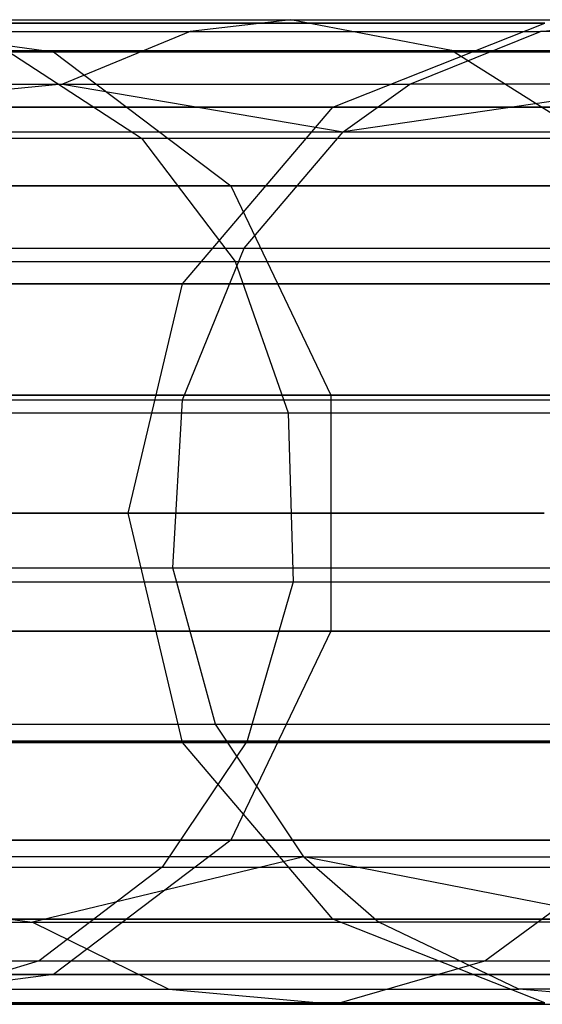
# Model space of a CAD drawing. Extents: x 0.3 to 7.1, y -3.38 to 3.38.
# Tile 349 of 394: x 6.76 to 6.87, y -0.1 to 0.1. Entities that reach past the tile are written whole.
import ezdxf

# ---------------------------------------------------------------- set-up
doc = ezdxf.new("R2010")
doc.units = 0
doc.header["$LTSCALE"] = 2.54
doc.layers.get('0').update_dxf_attribs({"linetype": 'CONTINUOUS'})

# ---------------------------------------------------------------- blocks, each defined once
blk = doc.blocks.new('SINGLES_B_BB_STL')
at = {"color": 0}
for p, q in [((6.72773, 0.1, 40.28129), (6.81671, 0.1, 40.0726)), ((6.72773, 0.1, 40.28129), (6.81671, 0.1, 40.0726)), ((6.81671, 0.1, 40.0726), (6.79628, 0.09759, 40.06487)), ((6.81671, 0.1, 40.0726), (6.79628, 0.09759, 40.06487)), ((6.84925, 0.09375, 40.08492), (6.81671, 0.1, 40.0726)), ((6.81671, 0.1, 40.0726), (6.8883, 0.1, 39.85733)), ((6.84925, 0.09375, 40.08492), (6.81671, 0.1, 40.0726)), ((6.81671, 0.1, 40.0726), (6.8883, 0.1, 39.85733)), ((6.86731, 0.09759, 39.85129), (6.8883, 0.1, 39.85733)), ((6.86731, 0.09759, 39.85129), (6.8883, 0.1, 39.85733)), ((6.72532, 0.09927, 15.76553), (6.76863, 0.0935, 15.74599)), ((6.8682, 0.09927, 16.15306), (6.72532, 0.09927, 15.76553)), ((6.8682, 0.09927, 16.15306), (6.72532, 0.09927, 15.76553)), ((6.72532, 0.09927, 15.76553), (6.76863, 0.0935, 15.74599)), ((6.72532, 0.09927, 12.49574), (6.8682, 0.09927, 12.10821)), ((6.72532, 0.09927, 12.49574), (6.8682, 0.09927, 12.10821)), ((6.72532, 0.09927, 12.49574), (6.76863, 0.0935, 12.51528)), ((6.72532, 0.09927, 12.49574), (6.76863, 0.0935, 12.51528)), ((6.82522, 0.0823, 16.16554), (6.8682, 0.09927, 16.15306)), ((6.82522, 0.0823, 16.16554), (6.8682, 0.09927, 16.15306)), ((6.82522, 0.0823, 12.09573), (6.8682, 0.09927, 12.10821)), ((6.82522, 0.0823, 12.09573), (6.8682, 0.09927, 12.10821)), ((6.708, 0.09759, 40.27191), (6.79628, 0.09759, 40.06487)), ((6.708, 0.09759, 40.27191), (6.79628, 0.09759, 40.06487)), ((6.79628, 0.09759, 40.06487), (6.77047, 0.08692, 40.0551)), ((6.79628, 0.09759, 40.06487), (6.77047, 0.08692, 40.0551)), ((6.79628, 0.09759, 40.06487), (6.86731, 0.09759, 39.85129)), ((6.79628, 0.09759, 40.06487), (6.86731, 0.09759, 39.85129)), ((6.84079, 0.08692, 39.84367), (6.86731, 0.09759, 39.85129)), ((6.84079, 0.08692, 39.84367), (6.86731, 0.09759, 39.85129)), ((6.92053, 0.09759, 39.63286), (6.86731, 0.09759, 39.85129)), ((6.92053, 0.09759, 39.63286), (6.86731, 0.09759, 39.85129)), ((6.76863, 0.0935, 15.74599), (6.56941, 0.0935, 15.37654)), ((6.76863, 0.0935, 15.74599), (6.56941, 0.0935, 15.37654)), ((6.56941, 0.0935, 12.88473), (6.76863, 0.0935, 12.51528)), ((6.56941, 0.0935, 12.88473), (6.76863, 0.0935, 12.51528)), ((6.75915, 0.09375, 40.29623), (6.84925, 0.09375, 40.08492)), ((6.75915, 0.09375, 40.29623), (6.78643, 0.076, 40.30919)), ((6.75915, 0.09375, 40.29623), (6.84925, 0.09375, 40.08492)), ((6.75915, 0.09375, 40.29623), (6.78643, 0.076, 40.30919)), ((6.76863, 0.0935, 15.74599), (6.80453, 0.06631, 15.72978)), ((6.91383, 0.0935, 16.13981), (6.76863, 0.0935, 15.74599)), ((6.91383, 0.0935, 16.13981), (6.76863, 0.0935, 15.74599)), ((6.76863, 0.0935, 15.74599), (6.80453, 0.06631, 15.72978)), ((6.76863, 0.0935, 12.51528), (6.91383, 0.0935, 12.12146)), ((6.76863, 0.0935, 12.51528), (6.91383, 0.0935, 12.12146)), ((6.76863, 0.0935, 12.51528), (6.80453, 0.06631, 12.53148)), ((6.76863, 0.0935, 12.51528), (6.80453, 0.06631, 12.53148)), ((6.87749, 0.076, 40.09562), (6.84925, 0.09375, 40.08492)), ((6.84925, 0.09375, 40.08492), (6.92174, 0.09375, 39.86695)), ((6.87749, 0.076, 40.09562), (6.84925, 0.09375, 40.08492)), ((6.84925, 0.09375, 40.08492), (6.92174, 0.09375, 39.86695)), ((6.77047, 0.08692, 40.0551), (6.67041, 0.07728, 40.25404)), ((6.77047, 0.08692, 40.0551), (6.67041, 0.07728, 40.25404)), ((6.68308, 0.08692, 40.26006), (6.77047, 0.08692, 40.0551)), ((6.68308, 0.08692, 40.26006), (6.77047, 0.08692, 40.0551)), ((6.77047, 0.08692, 40.0551), (6.82731, 0.07728, 39.83979)), ((6.77047, 0.08692, 40.0551), (6.82731, 0.07728, 39.83979)), ((6.77047, 0.08692, 40.0551), (6.84079, 0.08692, 39.84367)), ((6.77047, 0.08692, 40.0551), (6.84079, 0.08692, 39.84367)), ((6.89347, 0.08692, 39.62742), (6.82731, 0.07728, 39.83979)), ((6.82731, 0.07728, 39.83979), (6.84079, 0.08692, 39.84367)), ((6.89347, 0.08692, 39.62742), (6.82731, 0.07728, 39.83979)), ((6.82731, 0.07728, 39.83979), (6.84079, 0.08692, 39.84367)), ((6.89347, 0.08692, 39.62742), (6.84079, 0.08692, 39.84367)), ((6.89347, 0.08692, 39.62742), (6.84079, 0.08692, 39.84367)), ((6.82522, 0.0823, 16.16554), (6.68453, 0.0823, 15.78394)), ((6.82522, 0.0823, 16.16554), (6.68453, 0.0823, 15.78394)), ((6.68453, 0.0823, 12.47733), (6.82522, 0.0823, 12.09573)), ((6.68453, 0.0823, 12.47733), (6.82522, 0.0823, 12.09573)), ((6.79474, 0.04647, 16.17439), (6.82522, 0.0823, 16.16554)), ((6.79474, 0.04647, 16.17439), (6.82522, 0.0823, 16.16554)), ((6.79474, 0.04647, 12.08688), (6.82522, 0.0823, 12.09573)), ((6.79474, 0.04647, 12.08688), (6.82522, 0.0823, 12.09573)), ((6.91078, 0.0823, 16.56315), (6.82522, 0.0823, 16.16554)), ((6.91078, 0.0823, 16.56315), (6.82522, 0.0823, 16.16554)), ((6.82522, 0.0823, 12.09573), (6.91078, 0.0823, 11.69812)), ((6.82522, 0.0823, 12.09573), (6.91078, 0.0823, 11.69812)), ((6.67041, 0.07728, 40.25404), (6.82731, 0.07728, 39.83979)), ((6.67041, 0.07728, 40.25404), (6.82731, 0.07728, 39.83979)), ((6.67828, 0.076, 40.51458), (6.78643, 0.076, 40.30919)), ((6.67828, 0.076, 40.51458), (6.78643, 0.076, 40.30919)), ((6.78643, 0.076, 40.30919), (6.87749, 0.076, 40.09562)), ((6.78643, 0.076, 40.30919), (6.80543, 0.05097, 40.31823)), ((6.78643, 0.076, 40.30919), (6.87749, 0.076, 40.09562)), ((6.78643, 0.076, 40.30919), (6.80543, 0.05097, 40.31823)), ((6.80723, 0.05369, 39.83401), (6.82731, 0.07728, 39.83979)), ((6.80723, 0.05369, 39.83401), (6.82731, 0.07728, 39.83979)), ((6.82731, 0.07728, 39.83979), (6.91442, 0.07728, 39.40597)), ((6.82731, 0.07728, 39.83979), (6.91442, 0.07728, 39.40597)), ((6.80453, 0.06631, 15.72978), (6.60267, 0.06631, 15.35544)), ((6.80453, 0.06631, 15.72978), (6.60267, 0.06631, 15.35544)), ((6.60267, 0.06631, 12.90583), (6.80453, 0.06631, 12.53148)), ((6.60267, 0.06631, 12.90583), (6.80453, 0.06631, 12.53148)), ((6.80453, 0.06631, 15.72978), (6.8248, 0.02393, 15.72064)), ((6.95166, 0.06631, 16.12883), (6.80453, 0.06631, 15.72978)), ((6.95166, 0.06631, 16.12883), (6.80453, 0.06631, 15.72978)), ((6.80453, 0.06631, 15.72978), (6.8248, 0.02393, 15.72064)), ((6.80453, 0.06631, 12.53148), (6.95166, 0.06631, 12.13244)), ((6.80453, 0.06631, 12.53148), (6.95166, 0.06631, 12.13244)), ((6.80453, 0.06631, 12.53148), (6.8248, 0.02393, 12.54063)), ((6.80453, 0.06631, 12.53148), (6.8248, 0.02393, 12.54063)), ((6.65154, 0.05369, 40.24506), (6.80723, 0.05369, 39.83401)), ((6.65154, 0.05369, 40.24506), (6.80723, 0.05369, 39.83401)), ((6.79477, 0.02299, 39.83043), (6.80723, 0.05369, 39.83401)), ((6.79477, 0.02299, 39.83043), (6.80723, 0.05369, 39.83401)), ((6.80723, 0.05369, 39.83401), (6.89367, 0.05369, 39.40354)), ((6.80723, 0.05369, 39.83401), (6.89367, 0.05369, 39.40354)), ((6.69648, 0.05097, 40.52514), (6.80543, 0.05097, 40.31823)), ((6.69648, 0.05097, 40.52514), (6.80543, 0.05097, 40.31823)), ((6.80543, 0.05097, 40.31823), (6.89717, 0.05097, 40.10307)), ((6.80543, 0.05097, 40.31823), (6.81615, 0.02032, 40.32333)), ((6.80543, 0.05097, 40.31823), (6.89717, 0.05097, 40.10307)), ((6.80543, 0.05097, 40.31823), (6.81615, 0.02032, 40.32333)), ((6.79474, 0.04647, 16.17439), (6.6556, 0.04647, 15.79699)), ((6.79474, 0.04647, 16.17439), (6.6556, 0.04647, 15.79699)), ((6.6556, 0.04647, 12.46428), (6.79474, 0.04647, 12.08688)), ((6.6556, 0.04647, 12.46428), (6.79474, 0.04647, 12.08688)), ((6.78374, 0, 16.17758), (6.79474, 0.04647, 16.17439)), ((6.78374, 0, 16.17758), (6.79474, 0.04647, 16.17439)), ((6.78374, 0, 12.08369), (6.79474, 0.04647, 12.08688)), ((6.78374, 0, 12.08369), (6.79474, 0.04647, 12.08688)), ((6.87936, 0.04647, 16.56762), (6.79474, 0.04647, 16.17439)), ((6.87936, 0.04647, 16.56762), (6.79474, 0.04647, 16.17439)), ((6.79474, 0.04647, 12.08688), (6.87936, 0.04647, 11.69365)), ((6.79474, 0.04647, 12.08688), (6.87936, 0.04647, 11.69365)), ((6.8248, 0.02393, 15.72064), (6.62146, 0.02393, 15.34353)), ((6.8248, 0.02393, 15.72064), (6.62146, 0.02393, 15.34353)), ((6.62146, 0.02393, 12.91774), (6.8248, 0.02393, 12.54063)), ((6.62146, 0.02393, 12.91774), (6.8248, 0.02393, 12.54063)), ((6.63984, 0.02299, 40.2395), (6.79477, 0.02299, 39.83043)), ((6.63984, 0.02299, 40.2395), (6.79477, 0.02299, 39.83043)), ((6.79279, -0.01112, 39.82986), (6.79477, 0.02299, 39.83043)), ((6.79279, -0.01112, 39.82986), (6.79477, 0.02299, 39.83043)), ((6.79477, 0.02299, 39.83043), (6.8808, 0.02299, 39.40204)), ((6.79477, 0.02299, 39.83043), (6.8808, 0.02299, 39.40204)), ((6.8248, 0.02393, 15.72064), (6.8248, -0.02393, 15.72064)), ((6.97302, 0.02393, 16.12262), (6.8248, 0.02393, 15.72064)), ((6.97302, 0.02393, 16.12262), (6.8248, 0.02393, 15.72064)), ((6.8248, 0.02393, 15.72064), (6.8248, -0.02393, 15.72064)), ((6.8248, 0.02393, 12.54063), (6.97302, 0.02393, 12.13865)), ((6.8248, 0.02393, 12.54063), (6.97302, 0.02393, 12.13865)), ((6.8248, 0.02393, 12.54063), (6.8248, -0.02393, 12.54063)), ((6.8248, 0.02393, 12.54063), (6.8248, -0.02393, 12.54063)), ((6.70675, 0.02032, 40.5311), (6.81615, 0.02032, 40.32333)), ((6.70675, 0.02032, 40.5311), (6.81615, 0.02032, 40.32333)), ((6.81615, 0.02032, 40.32333), (6.90828, 0.02032, 40.10727)), ((6.81615, 0.02032, 40.32333), (6.81716, -0.0139, 40.32381)), ((6.81615, 0.02032, 40.32333), (6.90828, 0.02032, 40.10727)), ((6.81615, 0.02032, 40.32333), (6.81716, -0.0139, 40.32381)), ((6.64515, 0, 15.8017), (6.78374, 0, 16.17758)), ((6.64515, 0, 15.8017), (6.78374, 0, 16.17758)), ((6.78374, 0, 12.08369), (6.64515, 0, 12.45957)), ((6.78374, 0, 12.08369), (6.64515, 0, 12.45957)), ((6.78374, 0, 16.17758), (6.86802, 0, 16.56923)), ((6.79474, -0.04647, 16.17439), (6.78374, 0, 16.17758)), ((6.78374, 0, 16.17758), (6.86802, 0, 16.56923)), ((6.79474, -0.04647, 16.17439), (6.78374, 0, 16.17758)), ((6.86802, 0, 11.69203), (6.78374, 0, 12.08369)), ((6.79474, -0.04647, 12.08688), (6.78374, 0, 12.08369)), ((6.86802, 0, 11.69203), (6.78374, 0, 12.08369)), ((6.79474, -0.04647, 12.08688), (6.78374, 0, 12.08369)), ((6.63798, -0.01112, 40.23862), (6.79279, -0.01112, 39.82986)), ((6.63798, -0.01112, 40.23862), (6.79279, -0.01112, 39.82986)), ((6.80143, -0.04276, 39.83235), (6.79279, -0.01112, 39.82986)), ((6.79279, -0.01112, 39.82986), (6.87875, -0.01112, 39.4018)), ((6.79279, -0.01112, 39.82986), (6.87875, -0.01112, 39.4018)), ((6.80143, -0.04276, 39.83235), (6.79279, -0.01112, 39.82986)), ((6.70772, -0.0139, 40.53166), (6.81716, -0.0139, 40.32381)), ((6.70772, -0.0139, 40.53166), (6.81716, -0.0139, 40.32381)), ((6.81716, -0.0139, 40.32381), (6.80785, -0.04613, 40.31938)), ((6.81716, -0.0139, 40.32381), (6.80785, -0.04613, 40.31938)), ((6.81716, -0.0139, 40.32381), (6.90932, -0.0139, 40.10767)), ((6.81716, -0.0139, 40.32381), (6.90932, -0.0139, 40.10767)), ((6.8248, -0.02393, 15.72064), (6.62146, -0.02393, 15.34353)), ((6.8248, -0.02393, 15.72064), (6.62146, -0.02393, 15.34353)), ((6.62146, -0.02393, 12.91774), (6.8248, -0.02393, 12.54063)), ((6.62146, -0.02393, 12.91774), (6.8248, -0.02393, 12.54063)), ((6.8248, -0.02393, 15.72064), (6.80453, -0.06631, 15.72978)), ((6.8248, -0.02393, 15.72064), (6.80453, -0.06631, 15.72978)), ((6.8248, -0.02393, 12.54063), (6.80453, -0.06631, 12.53148)), ((6.8248, -0.02393, 12.54063), (6.80453, -0.06631, 12.53148)), ((6.97302, -0.02393, 16.12262), (6.8248, -0.02393, 15.72064)), ((6.97302, -0.02393, 16.12262), (6.8248, -0.02393, 15.72064)), ((6.8248, -0.02393, 12.54063), (6.97302, -0.02393, 12.13865)), ((6.8248, -0.02393, 12.54063), (6.97302, -0.02393, 12.13865)), ((6.64609, -0.04276, 40.24247), (6.80143, -0.04276, 39.83235)), ((6.64609, -0.04276, 40.24247), (6.80143, -0.04276, 39.83235)), ((6.81937, -0.06968, 39.83751), (6.80143, -0.04276, 39.83235)), ((6.80143, -0.04276, 39.83235), (6.88767, -0.04276, 39.40284)), ((6.80143, -0.04276, 39.83235), (6.88767, -0.04276, 39.40284)), ((6.81937, -0.06968, 39.83751), (6.80143, -0.04276, 39.83235)), ((6.79474, -0.04647, 16.17439), (6.6556, -0.04647, 15.79699)), ((6.79474, -0.04647, 16.17439), (6.6556, -0.04647, 15.79699)), ((6.6556, -0.04647, 12.46428), (6.79474, -0.04647, 12.08688)), ((6.6556, -0.04647, 12.46428), (6.79474, -0.04647, 12.08688)), ((6.6988, -0.04613, 40.52649), (6.80785, -0.04613, 40.31938)), ((6.6988, -0.04613, 40.52649), (6.80785, -0.04613, 40.31938)), ((6.80785, -0.04613, 40.31938), (6.7906, -0.07178, 40.31118)), ((6.80785, -0.04613, 40.31938), (6.7906, -0.07178, 40.31118)), ((6.82522, -0.0823, 16.16554), (6.79474, -0.04647, 16.17439)), ((6.87936, -0.04647, 16.56762), (6.79474, -0.04647, 16.17439)), ((6.82522, -0.0823, 16.16554), (6.79474, -0.04647, 16.17439)), ((6.87936, -0.04647, 16.56762), (6.79474, -0.04647, 16.17439)), ((6.82522, -0.0823, 12.09573), (6.79474, -0.04647, 12.08688)), ((6.79474, -0.04647, 12.08688), (6.87936, -0.04647, 11.69365)), ((6.82522, -0.0823, 12.09573), (6.79474, -0.04647, 12.08688)), ((6.79474, -0.04647, 12.08688), (6.87936, -0.04647, 11.69365)), ((6.80785, -0.04613, 40.31938), (6.89968, -0.04613, 40.10402)), ((6.80785, -0.04613, 40.31938), (6.89968, -0.04613, 40.10402)), ((6.80453, -0.06631, 15.72978), (6.60267, -0.06631, 15.35544)), ((6.80453, -0.06631, 15.72978), (6.60267, -0.06631, 15.35544)), ((6.60267, -0.06631, 12.90583), (6.80453, -0.06631, 12.53148)), ((6.60267, -0.06631, 12.90583), (6.80453, -0.06631, 12.53148)), ((6.80453, -0.06631, 15.72978), (6.76863, -0.0935, 15.74599)), ((6.80453, -0.06631, 15.72978), (6.76863, -0.0935, 15.74599)), ((6.80453, -0.06631, 12.53148), (6.76863, -0.0935, 12.51528)), ((6.80453, -0.06631, 12.53148), (6.76863, -0.0935, 12.51528)), ((6.95166, -0.06631, 16.12883), (6.80453, -0.06631, 15.72978)), ((6.95166, -0.06631, 16.12883), (6.80453, -0.06631, 15.72978)), ((6.80453, -0.06631, 12.53148), (6.95166, -0.06631, 12.13244)), ((6.80453, -0.06631, 12.53148), (6.95166, -0.06631, 12.13244)), ((6.81937, -0.06968, 39.83751), (6.66295, -0.06968, 40.25049)), ((6.66295, -0.06968, 40.25049), (6.76438, -0.08288, 40.05279)), ((6.66295, -0.06968, 40.25049), (6.76438, -0.08288, 40.05279)), ((6.81937, -0.06968, 39.83751), (6.66295, -0.06968, 40.25049)), ((6.81937, -0.06968, 39.83751), (6.76438, -0.08288, 40.05279)), ((6.81937, -0.06968, 39.83751), (6.76438, -0.08288, 40.05279)), ((6.88708, -0.08288, 39.62614), (6.81937, -0.06968, 39.83751)), ((6.81937, -0.06968, 39.83751), (6.90622, -0.06968, 39.40501)), ((6.81937, -0.06968, 39.83751), (6.90622, -0.06968, 39.40501)), ((6.81937, -0.06968, 39.83751), (6.83452, -0.08288, 39.84186)), ((6.81937, -0.06968, 39.83751), (6.83452, -0.08288, 39.84186)), ((6.88708, -0.08288, 39.62614), (6.81937, -0.06968, 39.83751)), ((6.68228, -0.07178, 40.51691), (6.7906, -0.07178, 40.31118)), ((6.68228, -0.07178, 40.51691), (6.7906, -0.07178, 40.31118)), ((6.7906, -0.07178, 40.31118), (6.76569, -0.09073, 40.29934)), ((6.7906, -0.07178, 40.31118), (6.76569, -0.09073, 40.29934)), ((6.7906, -0.07178, 40.31118), (6.88182, -0.07178, 40.09725)), ((6.7906, -0.07178, 40.31118), (6.88182, -0.07178, 40.09725)), ((6.85602, -0.09073, 40.08749), (6.88182, -0.07178, 40.09725)), ((6.85602, -0.09073, 40.08749), (6.88182, -0.07178, 40.09725)), ((6.67719, -0.08288, 40.25726), (6.76438, -0.08288, 40.05279)), ((6.67719, -0.08288, 40.25726), (6.76438, -0.08288, 40.05279)), ((6.82522, -0.0823, 16.16554), (6.68453, -0.0823, 15.78394)), ((6.82522, -0.0823, 16.16554), (6.68453, -0.0823, 15.78394)), ((6.68453, -0.0823, 12.47733), (6.82522, -0.0823, 12.09573)), ((6.68453, -0.0823, 12.47733), (6.82522, -0.0823, 12.09573)), ((6.76438, -0.08288, 40.05279), (6.792, -0.09645, 40.06325)), ((6.76438, -0.08288, 40.05279), (6.792, -0.09645, 40.06325)), ((6.76438, -0.08288, 40.05279), (6.83452, -0.08288, 39.84186)), ((6.76438, -0.08288, 40.05279), (6.83452, -0.08288, 39.84186)), ((6.8682, -0.09927, 16.15306), (6.82522, -0.0823, 16.16554)), ((6.91078, -0.0823, 16.56315), (6.82522, -0.0823, 16.16554)), ((6.8682, -0.09927, 16.15306), (6.82522, -0.0823, 16.16554)), ((6.91078, -0.0823, 16.56315), (6.82522, -0.0823, 16.16554)), ((6.8682, -0.09927, 12.10821), (6.82522, -0.0823, 12.09573)), ((6.82522, -0.0823, 12.09573), (6.91078, -0.0823, 11.69812)), ((6.82522, -0.0823, 12.09573), (6.91078, -0.0823, 11.69812)), ((6.8682, -0.09927, 12.10821), (6.82522, -0.0823, 12.09573)), ((6.86291, -0.09645, 39.85003), (6.83452, -0.08288, 39.84186)), ((6.88708, -0.08288, 39.62614), (6.83452, -0.08288, 39.84186)), ((6.86291, -0.09645, 39.85003), (6.83452, -0.08288, 39.84186)), ((6.88708, -0.08288, 39.62614), (6.83452, -0.08288, 39.84186)), ((6.65842, -0.09073, 40.50306), (6.76569, -0.09073, 40.29934)), ((6.65842, -0.09073, 40.50306), (6.76569, -0.09073, 40.29934)), ((6.76569, -0.09073, 40.29934), (6.73632, -0.09955, 40.28537)), ((6.76569, -0.09073, 40.29934), (6.73632, -0.09955, 40.28537)), ((6.76569, -0.09073, 40.29934), (6.85602, -0.09073, 40.08749)), ((6.76569, -0.09073, 40.29934), (6.85602, -0.09073, 40.08749)), ((6.82561, -0.09955, 40.07597), (6.85602, -0.09073, 40.08749)), ((6.82561, -0.09955, 40.07597), (6.85602, -0.09073, 40.08749)), ((6.85602, -0.09073, 40.08749), (6.9287, -0.09073, 39.86895)), ((6.85602, -0.09073, 40.08749), (6.9287, -0.09073, 39.86895)), ((6.76863, -0.0935, 15.74599), (6.56941, -0.0935, 15.37654)), ((6.76863, -0.0935, 15.74599), (6.56941, -0.0935, 15.37654)), ((6.56941, -0.0935, 12.88473), (6.76863, -0.0935, 12.51528)), ((6.56941, -0.0935, 12.88473), (6.76863, -0.0935, 12.51528)), ((6.76863, -0.0935, 15.74599), (6.72532, -0.09927, 15.76553)), ((6.76863, -0.0935, 15.74599), (6.72532, -0.09927, 15.76553)), ((6.76863, -0.0935, 12.51528), (6.72532, -0.09927, 12.49574)), ((6.76863, -0.0935, 12.51528), (6.72532, -0.09927, 12.49574)), ((6.91383, -0.0935, 16.13981), (6.76863, -0.0935, 15.74599)), ((6.91383, -0.0935, 16.13981), (6.76863, -0.0935, 15.74599)), ((6.76863, -0.0935, 12.51528), (6.91383, -0.0935, 12.12146)), ((6.76863, -0.0935, 12.51528), (6.91383, -0.0935, 12.12146)), ((6.70387, -0.09645, 40.26994), (6.792, -0.09645, 40.06325)), ((6.70387, -0.09645, 40.26994), (6.792, -0.09645, 40.06325)), ((6.792, -0.09645, 40.06325), (6.82561, -0.09955, 40.07597)), ((6.792, -0.09645, 40.06325), (6.82561, -0.09955, 40.07597)), ((6.792, -0.09645, 40.06325), (6.86291, -0.09645, 39.85003)), ((6.792, -0.09645, 40.06325), (6.86291, -0.09645, 39.85003)), ((6.91604, -0.09645, 39.63196), (6.86291, -0.09645, 39.85003)), ((6.89745, -0.09955, 39.85996), (6.86291, -0.09645, 39.85003)), ((6.91604, -0.09645, 39.63196), (6.86291, -0.09645, 39.85003)), ((6.89745, -0.09955, 39.85996), (6.86291, -0.09645, 39.85003)), ((6.8682, -0.09927, 16.15306), (6.72532, -0.09927, 15.76553)), ((6.8682, -0.09927, 16.15306), (6.72532, -0.09927, 15.76553)), ((6.72532, -0.09927, 12.49574), (6.8682, -0.09927, 12.10821)), ((6.72532, -0.09927, 12.49574), (6.8682, -0.09927, 12.10821)), ((6.73632, -0.09955, 40.28537), (6.82561, -0.09955, 40.07597)), ((6.73632, -0.09955, 40.28537), (6.82561, -0.09955, 40.07597)), ((6.82561, -0.09955, 40.07597), (6.89745, -0.09955, 39.85996)), ((6.82561, -0.09955, 40.07597), (6.89745, -0.09955, 39.85996))]:
    blk.add_line(p, q, dxfattribs=at)

msp = doc.modelspace()

# ---------------------------------------------------------------- block references
at = {"color": 0}
msp.add_blockref('SINGLES_B_BB_STL', (0, 0), dxfattribs=at)

doc.saveas('drawing.dxf')
